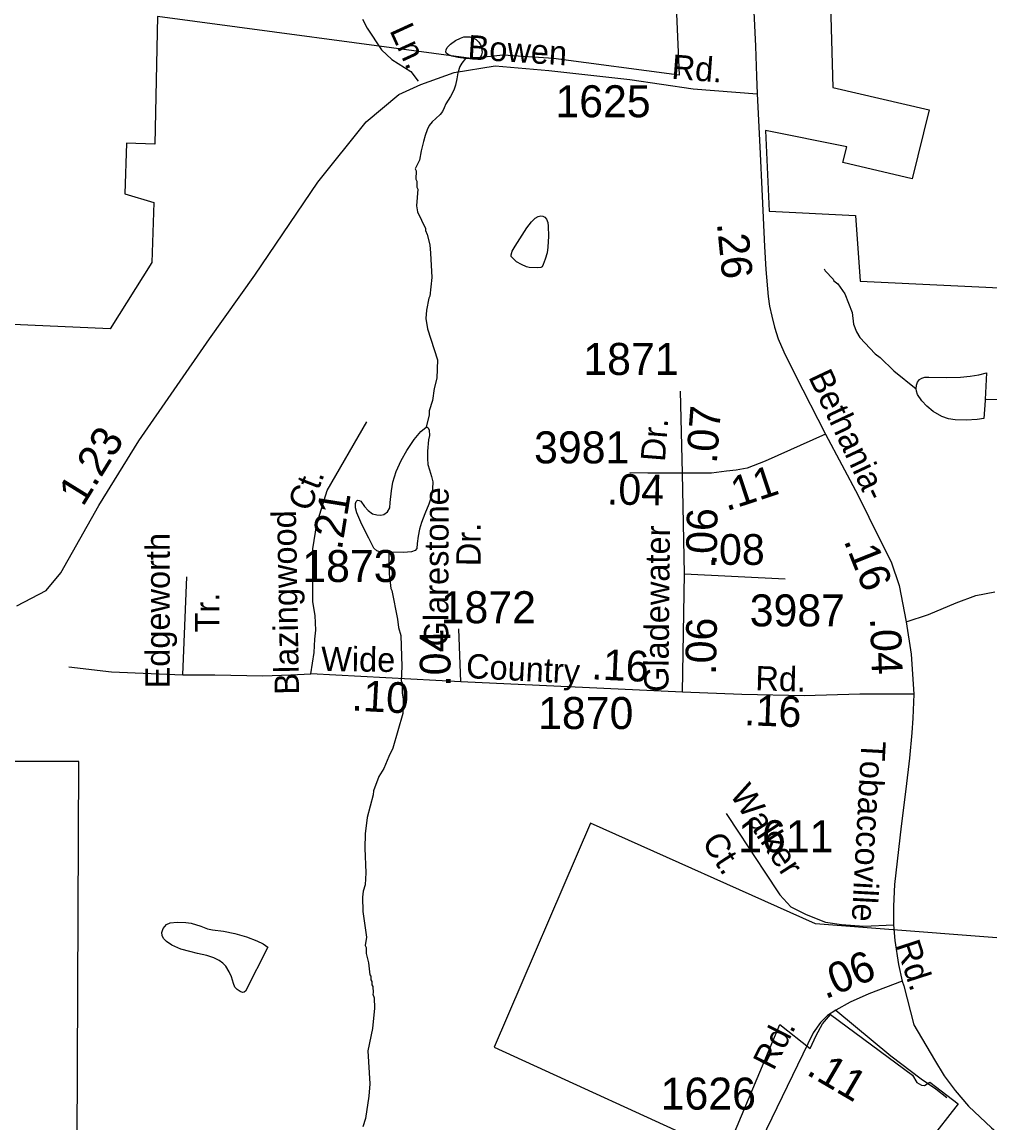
# Model space of a CAD drawing. Extents: x 1547597 to 1699558, y 810033 to 920809.
# Drawn here: x 1598157 to 1601935, y 894400 to 898695 of the extents above; entities that cross this region are included whole.
import ezdxf

# ---------------------------------------------------------------- set-up
doc = ezdxf.new("R2010")
doc.units = 0
for name, color, linetype in [('Exist Boundary Political City Limit New', 7, 'Continuous'), ('Exist Boundary Political City Limit New Hole', 7, 'Continuous'), ('Exist Hydrographic Misc Water Feature', 7, 'Continuous'), ('Exist Road Non-System Type 51', 7, 'Continuous'), ('Exist Road Non-System Type 51 Label', 7, 'Continuous'), ('Exist Road Secondary Mileage Hundredths English Label', 7, 'Continuous'), ('Exist Road Secondary Type 41 Attributed', 7, 'Continuous'), ('Exist Road Secondary Type 51 Attributed', 7, 'Continuous'), ('Exist Road Secondary Type 51 Label', 7, 'Continuous'), ('Exist Road Secondary Type 51 Number Label', 7, 'Continuous'), ('Map Preparation Boundary City Limit Buffer Line', 7, 'Continuous')]:
    doc.layers.add(name, color=color, linetype=linetype)

msp = doc.modelspace()

# ---------------------------------------------------------------- linework, layer by layer
at = {"layer": 'Exist Boundary Political City Limit New'}
for points in [[(1605063, 898120), (1604892.5, 898182), (1604808.4, 898603), (1604236.5, 898468.5), (1604268, 898995), (1603792, 899009.5), (1603851.9, 900476.9), (1603388, 900469), (1603350, 899615), (1602436.2, 899602.2), (1602430.1, 900281.5), (1602203, 900433.2), (1602209.5, 899976.5), (1601755.5, 899980.3), (1601762, 900307.6), (1601390, 900181), (1601466, 899949.5), (1601486.3, 899513.5), (1601292.4, 899503), (1601321.9, 898438.6), (1601697.5, 898352), (1601631.8, 898082.7)], [(1601631.8, 898082.7), (1601361, 898146.3), (1601376, 898207.8), (1601059.3, 898271.5), (1601074, 897956.5), (1601411, 897939.5), (1601428.5, 897683), (1603115.9, 897602)], [(1598370.6, 894024.5), (1598379, 895807), (1597964.2, 895807), (1597968.5, 896027.5), (1597571, 896024), (1597559, 895585.5)], [(1602872, 895048), (1601254.5, 895173), (1600376.2, 895566.4), (1600000, 894692.5), (1600903.7, 894278.7), (1601114.9, 894780), (1601233.4, 894687), (1601256.9, 894737.5), (1601281.2, 894783.4), (1601312.5, 894819.5), (1601632.7, 894582.6), (1601650.3, 894554.2), (1601667.8, 894543.7), (1601680.2, 894542.8), (1601700.2, 894555.7), (1601810.8, 894470.8), (1601695, 894322.1)]]:
    msp.add_lwpolyline(points, dxfattribs=at)
at = {"layer": 'Exist Boundary Political City Limit New Hole'}
msp.add_lwpolyline([(1599804.5, 901471), (1599779.5, 900716), (1600615, 900527), (1600560, 899630.6), (1600272.6, 899669.6), (1600238.1, 899365.7), (1600563.5, 899321.8), (1600569.5, 899224.5), (1600690.5, 899207.7), (1600722.2, 898487.9), (1600231.7, 898552.2), (1600034.8, 898565), (1599910.6, 898552.7), (1598685.5, 898716), (1598675.5, 898218.5), (1598565, 898221.7), (1598557.9, 898023.5), (1598671, 897989.7), (1598664, 897756), (1598500.5, 897496.6), (1596688.5, 897578)], dxfattribs=at)
at = {"layer": 'Exist Hydrographic Misc Water Feature'}
for points in [[(1599887.8, 898552.1), (1599859.7, 898555.7), (1599834.4, 898561.3), (1599819.8, 898567.6), (1599814.2, 898572.3), (1599811.7, 898578.4), (1599812.6, 898586.2), (1599816.6, 898594.8), (1599830, 898608.9), (1599849.1, 898622.2), (1599868.1, 898631.3), (1599881.8, 898636.4), (1599892.1, 898637.5), (1599904.6, 898637), (1599916, 898633.6), (1599929.9, 898626.6), (1599940.4, 898616.8), (1599947.1, 898605.3), (1599950.9, 898591.6), (1599952.4, 898577), (1599950.9, 898566.6), (1599946.2, 898557.1), (1599937.1, 898552.5), (1599915.4, 898551.4), (1599887.8, 898552.1)], [(1599887.8, 898552.1), (1599873.2, 898534.2), (1599865.9, 898520.7), (1599858.5, 898496.8), (1599853.7, 898473.6), (1599848.9, 898447.8), (1599842.8, 898429.1), (1599829.6, 898403.4), (1599811.1, 898375.1), (1599804.5, 898359.7), (1599797.8, 898344.9), (1599789.3, 898333.4), (1599772.3, 898318.7), (1599757.9, 898304.6), (1599746.7, 898290.5), (1599738.7, 898273.8), (1599730.7, 898251.9), (1599724, 898228.7), (1599715.2, 898192.5), (1599708.9, 898155.1), (1599691.1, 898121.8)], [(1599691.1, 898121.8), (1599695, 898113.7), (1599694.5, 898081.7), (1599698.3, 898073.7), (1599697.9, 898049.7), (1599701.8, 898041.6), (1599696.8, 897977.7), (1599700.4, 897953.6), (1599731.4, 897889.1), (1599731.3, 897881.1), (1599738.9, 897865), (1599748.4, 897824.9), (1599751.9, 897792.8), (1599756.3, 897696.7), (1599749.1, 897624.8), (1599745, 897616.9), (1599736.3, 897569.1), (1599733.7, 897537.1), (1599739, 897497), (1599779.1, 897376.3), (1599776, 897304.4), (1599765.4, 897264.5), (1599758.6, 897216.7), (1599745.9, 897176.9), (1599745.7, 897160.9), (1599734.7, 897113.1)], [(1600081.7, 897820.2), (1600108.7, 897863.1), (1600127.8, 897891.8), (1600145.9, 897914.1), (1600159.6, 897929), (1600171.2, 897935.8), (1600181.7, 897937.8), (1600190, 897936.6), (1600198, 897932.7), (1600203.5, 897925.6), (1600208.9, 897912.3), (1600210.8, 897898.3), (1600212.1, 897859.3), (1600209.9, 897815.8), (1600206.1, 897793.5), (1600198.5, 897769.2), (1600191.3, 897747.7), (1600186.6, 897738.7), (1600181.7, 897735.9), (1600169.9, 897734.7), (1600136.5, 897736.6), (1600125.7, 897739.4), (1600106.6, 897747.7), (1600087.6, 897758.7), (1600073.4, 897771.1), (1600066.5, 897779.6), (1600066.2, 897786.2), (1600069.9, 897800.1), (1600081.7, 897820.2)], [(1601288.1, 897730.9), (1601292, 897722.8), (1601323.4, 897690.3), (1601325.3, 897684.3), (1601341.1, 897672), (1601368.5, 897633.5), (1601397.3, 897561.1), (1601402.6, 897515), (1601414.1, 897484.8), (1601427.8, 897462.5), (1601486.7, 897399.6), (1601506.5, 897385.2), (1601559.6, 897332.3), (1601647.6, 897262.6)], [(1601647.6, 897262.6), (1601648.2, 897277.2), (1601652.1, 897288.6), (1601660.4, 897299.2), (1601668.9, 897304.2), (1601680.5, 897307.5), (1601697.2, 897307.7), (1601765, 897307.3), (1601820, 897308.2), (1601857.5, 897311.6), (1601891.8, 897316.7), (1601921.7, 897324.9), (1601916.8, 897221.2)], [(1601916.8, 897221.2), (1601916.6, 897216.6), (1601911.5, 897147.1), (1601885.8, 897143.2), (1601842.8, 897140.7), (1601799.7, 897142.1), (1601772.9, 897145), (1601747.8, 897154.6), (1601713.5, 897174.7), (1601688.6, 897194.7), (1601669.6, 897215.4), (1601652.8, 897240.4), (1601648.7, 897254.1), (1601647.6, 897262.6)], [(1601916.8, 897221.2), (1601923.7, 897222.2), (1601971.7, 897221.4)], [(1599588.8, 896624.8), (1599557.4, 896625.2), (1599542.3, 896629.9), (1599530.3, 896640.7), (1599510.4, 896680.1), (1599483.1, 896733.4), (1599463.3, 896778.2), (1599458.2, 896797.8), (1599458.4, 896814.5), (1599461.5, 896822.8), (1599466.9, 896827.3), (1599472.2, 896827.2), (1599478.9, 896823.3), (1599493.8, 896803.5), (1599508, 896787.5), (1599524.4, 896774.4), (1599541.7, 896770.4), (1599556.8, 896769.4), (1599569.7, 896772.3), (1599583.4, 896782), (1599592.6, 896798.5), (1599594.4, 896818.9), (1599598.7, 896864.8), (1599604.3, 896898), (1599617.7, 896939.3), (1599636.3, 896982.2), (1599659.5, 897021.2), (1599687.2, 897064.6), (1599713.9, 897096), (1599734.7, 897113.1)], [(1599734.7, 897113.1), (1599738.3, 897113), (1599742.8, 897110.8), (1599746.4, 897100.8), (1599746.9, 897080.5), (1599743.8, 897063.2), (1599740.2, 897018.6), (1599739, 896990), (1599741.1, 896966.5), (1599747.7, 896946), (1599755.7, 896920.3), (1599760.7, 896899), (1599759.6, 896872.7), (1599754.7, 896844), (1599744.5, 896811.7), (1599729.7, 896774.9), (1599716.5, 896741.1), (1599707.9, 896714), (1599703.1, 896686.8), (1599698.9, 896658.2), (1599697.9, 896638.5), (1599691.8, 896631.9), (1599676.6, 896626.7), (1599646.4, 896624.1), (1599588.8, 896624.8)], [(1599588.8, 896624.8), (1599589.9, 896539.6), (1599596.9, 896483.5), (1599600.8, 896475.4), (1599623, 896363), (1599626.5, 896331), (1599636, 896298.9), (1599640, 896178.8), (1599637.1, 896122.8), (1599641, 896114.7), (1599640.4, 896074.7), (1599644, 896050.7), (1599643.1, 895994.8), (1599604.9, 895859.4), (1599588.4, 895827.6), (1599569.7, 895780), (1599549.2, 895748.4), (1599528.4, 895692.7), (1599528.1, 895676.7), (1599504.7, 895589.1), (1599495.7, 895525.3), (1599494.7, 895469.3), (1599499.2, 895373.3), (1599496.5, 895325.3), (1599488.1, 895301.4), (1599485.7, 895277.5), (1599486.8, 895221.4), (1599501.2, 895121.2), (1599496.7, 895089.3), (1599500.6, 895081.3), (1599500.2, 895057.3), (1599509.6, 895021.1), (1599514.8, 894974.9), (1599518.7, 894968.9), (1599518.5, 894954.9), (1599522.4, 894948.9), (1599522.2, 894934.8), (1599526.1, 894928.8), (1599527.7, 894904.8), (1599525.6, 894898.8), (1599531.4, 894884.7), (1599532.8, 894844.7), (1599525.5, 894764.9), (1599506.1, 894677.1), (1599514, 894549), (1599511.2, 894501.1), (1599497.9, 894413.3), (1599487.3, 894381.5)], [(1599115.9, 895082.7), (1599029.5, 894910.7), (1599024.4, 894906.6), (1599017.4, 894905.2), (1599008.3, 894908.8), (1598996.5, 894916.7), (1598988.1, 894926.6), (1598982, 894940.8), (1598973.8, 894966.9), (1598965, 894986.8), (1598951.9, 895008.1), (1598940, 895020.2), (1598926, 895030.9), (1598905.8, 895040.2), (1598877.7, 895049.8), (1598841.3, 895058), (1598811.2, 895066.1), (1598776.1, 895075), (1598741.8, 895090.9), (1598720.1, 895104.5), (1598708.4, 895115.9), (1598703.5, 895128), (1598703, 895139.2), (1598708.2, 895155.4), (1598720.2, 895170.7), (1598735.1, 895177.5), (1598761.9, 895180), (1598795.6, 895178.9), (1598816.6, 895175.8), (1598854.6, 895164.1), (1598881.1, 895154.6), (1598900.8, 895150.8), (1598942.9, 895145.3), (1598987.1, 895135.7), (1599033.4, 895122.4), (1599073.2, 895107.8), (1599098.5, 895094.9), (1599115.9, 895082.7)]]:
    msp.add_lwpolyline(points, dxfattribs=at)
at = {"layer": 'Exist Road Non-System Type 51'}
for points in [[(1599486.3, 898706.6), (1599504.1, 898671.1), (1599559.8, 898586.9), (1599600, 898548.6), (1599673.9, 898501.1), (1599702.8, 898463.9)], [(1598785.1, 896145.9), (1598800.7, 896528.2)], [(1598339.5, 896177.7), (1598505.6, 896157.6), (1598785.1, 896145.9), (1598909.9, 896145.9), (1599097.1, 896142), (1599206.2, 896145.9), (1599284.2, 896149.8)], [(1600905.3, 895604.7), (1600956.8, 895528.2), (1601053.4, 895379.3), (1601114.6, 895287), (1601158.3, 895240.5), (1601217.9, 895210.1), (1601293.7, 895179.5), (1601355.6, 895171.1), (1601443.5, 895164.3), (1601558.9, 895169.5)]]:
    msp.add_lwpolyline(points, dxfattribs=at)
at = {"layer": 'Exist Road Secondary Type 41 Attributed'}
msp.add_lwpolyline([(1601608.4, 896353.3), (1601695.2, 896381.4), (1601803.3, 896426.5), (1601879.8, 896455.7), (1601954, 896470.1)], dxfattribs=at)
at = {"layer": 'Exist Road Secondary Type 51 Attributed'}
for points in [[(1600934.4, 900352.7), (1600941.9, 900210.4), (1600943.6, 900092.8), (1600952.4, 899942.9), (1600959.6, 899796), (1600968.6, 899636.7), (1600978.1, 899435.9), (1600989.1, 899259.2), (1601005.6, 898897.7), (1601020, 898601.1), (1601024.5, 898483.2), (1601027, 898414.3)], [(1598136.9, 896415.2), (1598250.6, 896475.6), (1598307.6, 896544.1), (1598456.7, 896806.4), (1598613, 897058.9), (1598889, 897458.2), (1599065.1, 897706.9), (1599311.8, 898069.9), (1599500.1, 898304.6), (1599628.1, 898411.3), (1599713.3, 898450.5), (1599843.8, 898498.4), (1600003.7, 898523.3), (1600213.3, 898505.5), (1600529.6, 898469.9), (1600777.1, 898434.5), (1601027, 898414.3)], [(1601027, 898414.3), (1601037.3, 898208.1), (1601046.3, 898014.8), (1601055.4, 897818.4), (1601060.4, 897728), (1601069.1, 897623.1), (1601075, 897584.9), (1601083.2, 897546.5), (1601093.8, 897503), (1601108.6, 897457.3), (1601130.7, 897406.7), (1601174.8, 897316.8), (1601293.3, 897085.6), (1601286.8, 897083.2)], [(1600734.6, 896933.9), (1600726.8, 897253.8)], [(1599284.2, 896149.8), (1599296.9, 896233.1), (1599299.2, 896284.5), (1599303.9, 896319.6), (1599301.5, 896378), (1599292, 896430.7), (1599292, 896637.4), (1599307.6, 896735), (1599348.2, 896865.8), (1599502.3, 897134)], [(1601293.3, 897085.6), (1601058.2, 896980.7), (1600988.1, 896953.4), (1600945.2, 896945.6), (1600906.2, 896941.7), (1600847.7, 896933.9), (1600734.6, 896933.9)], [(1601293.3, 897085.6), (1601421.1, 896845.7), (1601503.8, 896676.8), (1601549.3, 896586.9), (1601580.5, 896494.7), (1601608.4, 896353.3)], [(1600734.6, 896933.9), (1600599.1, 896932.7), (1600529.9, 896934.2)], [(1600742.4, 896539.9), (1600734.6, 896933.9)], [(1600734.9, 896077.7), (1600742.4, 896539.9)], [(1600742.4, 896539.9), (1601136.2, 896520.4)], [(1601608.4, 896353.3), (1601628.1, 896226.9), (1601638.4, 896069.7)], [(1599869.1, 896118.5), (1599861.3, 896325.3)], [(1599869.1, 896118.5), (1599284.2, 896149.8)], [(1600734.9, 896077.7), (1599869.1, 896118.5)], [(1601638.4, 896069.7), (1601427.5, 896070.1), (1601209.6, 896064.2), (1600966.9, 896068.8), (1600734.9, 896077.7)], [(1601638.4, 896069.7), (1601633.8, 895976.1), (1601630.6, 895919.1), (1601621.4, 895820.4), (1601606.8, 895698.9), (1601589.1, 895555.1), (1601562.3, 895327.3), (1601558.5, 895242), (1601558.9, 895169.5), (1601564.6, 895108.3), (1601578.5, 895014.7), (1601592.6, 894949.2)], [(1601592.6, 894949.2), (1601462.8, 894900.5), (1601389.2, 894868.3), (1601333.3, 894836.7)], [(1601592.6, 894949.2), (1601599.1, 894931.4), (1601637.8, 894779.1), (1601719.1, 894642.9), (1601756.5, 894579.8), (1601799.9, 894523.3), (1601851.2, 894461.5), (1601941.9, 894376.7), (1602014.1, 894315.6), (1602183.4, 894193.4), (1602401.2, 894042.2), (1602557, 893935.1), (1602708.4, 893831.3), (1602802.4, 893774.1), (1602893.4, 893726.8), (1602995.3, 893670.9), (1603074.2, 893636.8), (1603170.4, 893600.6), (1603261.1, 893576.3), (1603469.1, 893536.2), (1603652.8, 893509.9), (1603890.7, 893475.1)], [(1601333.3, 894836.7), (1601300.5, 894815.1), (1601273.5, 894788.8), (1601244.6, 894747.4), (1601063.6, 894371.5), (1600964, 894143.4), (1600864.8, 893927.9), (1600772.8, 893727.5), (1600726.8, 893607.8), (1600705.1, 893529.6), (1600696.5, 893468.5), (1600688.7, 893385.1), (1600688.7, 893338.4), (1600687.3, 893258.9), (1600688.7, 893202.4), (1600699.8, 893141.3), (1600709, 893079.5), (1600755, 892957.3), (1600780.7, 892899.4), (1600814.2, 892837.7), (1600848.7, 892785.1), (1600886.1, 892739.7), (1600959.1, 892647.7), (1601019.5, 892582.7)], [(1601333.3, 894836.7), (1601548.2, 894658), (1601666.2, 894568), (1601723.4, 894529.8), (1601767.1, 894495)]]:
    msp.add_lwpolyline(points, dxfattribs=at)
at = {"layer": 'Map Preparation Boundary City Limit Buffer Line'}
for points in [[(1605063, 898120), (1604892.5, 898182), (1604808.4, 898603), (1604236.5, 898468.5), (1604268, 898995), (1603792, 899009.5), (1603851.9, 900476.9), (1603388, 900469), (1603350, 899615), (1602436.2, 899602.2), (1602430.1, 900281.5), (1602203, 900433.2), (1602209.5, 899976.5), (1601755.5, 899980.3), (1601762, 900307.6), (1601390, 900181), (1601466, 899949.5), (1601486.3, 899513.5), (1601292.4, 899503), (1601321.9, 898438.6), (1601697.5, 898352), (1601631.8, 898082.7)], [(1601631.8, 898082.7), (1601361, 898146.3), (1601376, 898207.8), (1601059.3, 898271.5), (1601074, 897956.5), (1601411, 897939.5), (1601428.5, 897683), (1603115.9, 897602)], [(1598370.6, 894024.5), (1598379, 895807), (1597964.2, 895807), (1597968.5, 896027.5), (1597571, 896024), (1597559, 895585.5)], [(1602872, 895048), (1601254.5, 895173), (1600376.2, 895566.4), (1600000, 894692.5), (1600903.7, 894278.7), (1601114.9, 894780), (1601233.4, 894687), (1601256.9, 894737.5), (1601281.2, 894783.4), (1601312.5, 894819.5), (1601632.7, 894582.6), (1601650.3, 894554.2), (1601667.8, 894543.7), (1601680.2, 894542.8), (1601700.2, 894555.7), (1601810.8, 894470.8), (1601695, 894322.1)]]:
    msp.add_lwpolyline(points, dxfattribs=at)

# ---------------------------------------------------------------- texts
at = {"layer": 'Exist Road Non-System Type 51 Label'}
for s, rotation, p in [('Ln.', 294.5457, (1599589.9, 898662.3)), ('Edgeworth', 90, (1598733.6, 896092.6)), ('Tr.', 90, (1598927, 896311.5)), ('Walker', 302.9915, (1600916.9, 895680)), ('Ct.', 302.9915, (1600807.9, 895492.7))]:
    msp.add_text(s, height=95, rotation=rotation, dxfattribs=at).set_placement(p)
at = {"layer": 'Exist Road Secondary Mileage Hundredths English Label'}
for s, rotation, p in [('.26', 275.7046, (1600868.9, 897909.2)), ('.07', 85.4875, (1600868.6, 896968.6)), ('1.23', 58.2348, (1598394.4, 896799.2)), ('.11', 18.2825, (1600906.7, 896784.2)), ('.04', 358.866, (1600439.1, 896811.3)), ('.21', 80.9149, (1599404.9, 896630.3)), ('.06', 88.9164, (1600868.1, 896572.6)), ('.08', 359.9808, (1600833, 896575.3)), ('.16', 291.6917, (1601363.2, 896669.7)), ('.06', 88.9164, (1600865.7, 896145)), ('.04', 272.0868, (1601466.9, 896367.2)), ('.04', 90.5414, (1599830.3, 896099.8)), ('.16', 357.2996, (1600377.7, 896128.6)), ('.10', 356.9453, (1599441.5, 896006.7)), ('.16', 357.873, (1600974.1, 895949.4)), ('.06', 22.4685, (1601292.6, 894878.4)), ('.11', 329.5886, (1601214.2, 894587.8))]:
    msp.add_text(s, height=120, rotation=rotation, dxfattribs=at).set_placement(p)
at = {"layer": 'Exist Road Secondary Type 51 Label'}
for s, rotation, p in [('Bowen', 356.3986, (1599894, 898549.8)), ('Rd.', 355.6089, (1600690, 898473.6)), ('Bethania-', 295.2795, (1601224.9, 897309.6)), ('Dr.', 85.4876, (1600666.2, 896976.1)), ('Ct.', 68.6016, (1599280.1, 896779.1)), ('Glarestone', 89.8581, (1599820.6, 896256.7)), ('Blazingwood', 91.0029, (1599238.3, 896068.8)), ('Dr.', 89.8581, (1599946.9, 896570)), ('Gladewater', 89.4646, (1600680, 896078.6)), ('Wide', 359.1568, (1599323.8, 896161)), ('Country', 357.0253, (1599888.2, 896133.6)), ('Rd.', 358.4345, (1601018.4, 896085.5)), ('Tobaccoville', 266.8823, (1601434, 895889.6)), ('Rd.', 287.9693, (1601566.5, 895092.5)), ('Rd.', 63.1412, (1601090.6, 894597.2))]:
    msp.add_text(s, height=95, rotation=rotation, dxfattribs=at).set_placement(p)
at = {"layer": 'Exist Road Secondary Type 51 Number Label'}
for s, p in [('1625', (1600238.9, 898322.9)), ('1871', (1600348, 897316.8)), ('3981', (1600155.7, 896971.6)), ('1873', (1599250.8, 896508.3)), ('1872', (1599791.2, 896347.3)), ('3987', (1600997.5, 896335)), ('1870', (1600171.4, 895934.2)), ('1611', (1600952.4, 895453)), ('1626', (1600650, 894448.1))]:
    msp.add_text(s, height=125, dxfattribs=at).set_placement(p)

doc.saveas('drawing.dxf')
